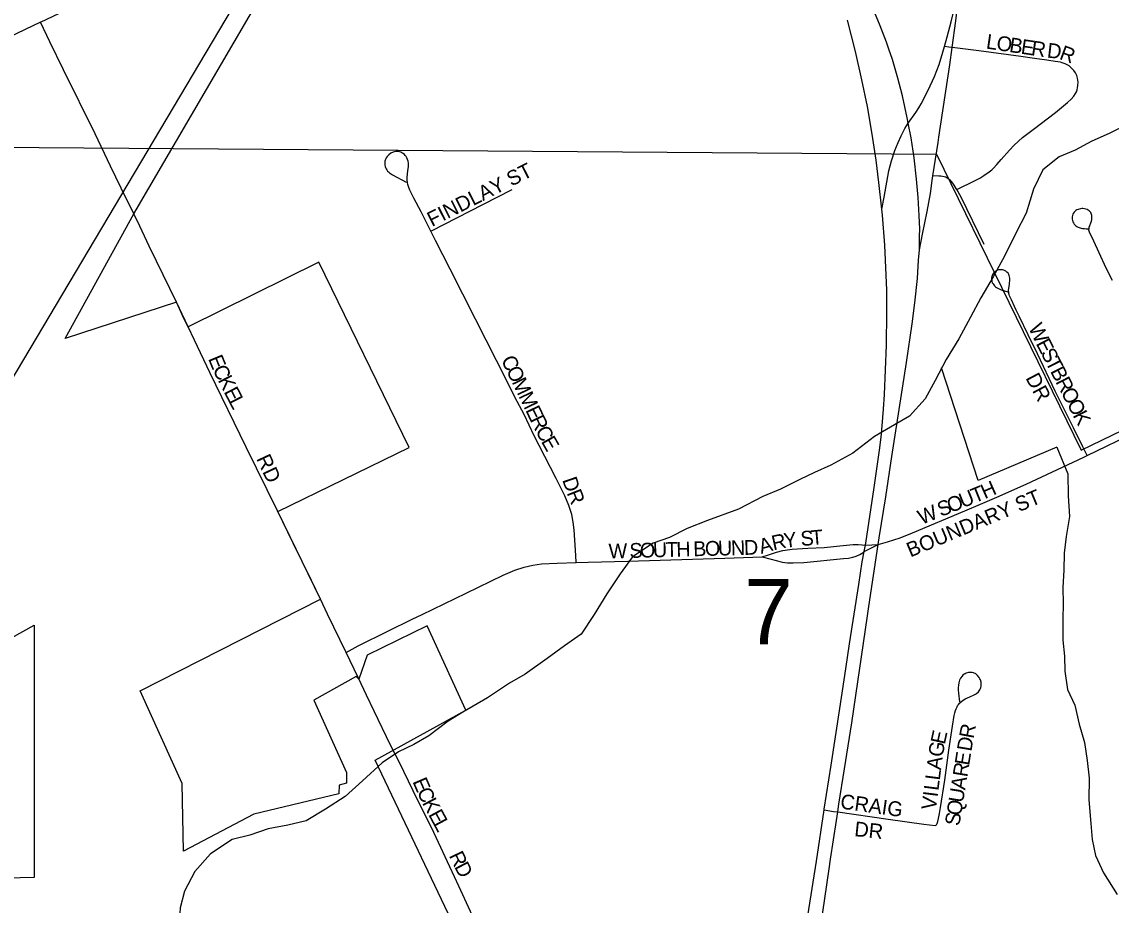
# Model space of a CAD drawing. Extents: x 1443599 to 1910620, y 1028088 to 1361369.
# Drawn here: x 1654820 to 1658503, y 1290572 to 1293560 of the extents above; entities that cross this region are included whole.
import ezdxf

# ---------------------------------------------------------------- set-up
doc = ezdxf.new("R2010")
doc.units = 0
for name, color, linetype in [('GM_X_City_Street', 7, 'Continuous'), ('GM_X_City_Street_Text', 7, 'Continuous'), ('GM_X_Corporation', 7, 'Continuous'), ('GM_X_Minor_River', 7, 'Continuous'), ('GM_X_Rail_Line', 7, 'Continuous'), ('GM_X_Section', 7, 'Continuous'), ('GM_X_Section_Text', 7, 'Continuous'), ('GM_X_State_Route', 7, 'Continuous'), ('GM_X_Township_Road', 7, 'Continuous')]:
    doc.layers.add(name, color=color, linetype=linetype)

msp = doc.modelspace()

# ---------------------------------------------------------------- linework, layer by layer
at = {"layer": 'GM_X_City_Street'}
for points in [[(1654883.9, 1293558.4), (1655036.3, 1293630.4), (1655251.7, 1293731.9), (1655368.5, 1293787.8), (1655534.9, 1293867.6), (1655672, 1293934.8), (1655742.5, 1293967.7), (1655816.9, 1294001.6)], [(1657939.2, 1293476.1), (1657948.8, 1293508.9), (1657961.8, 1293559.9), (1657970.9, 1293596.5), (1657985.3, 1293656)], [(1657965.5, 1293472.6), (1657978, 1293562.7), (1657981.4, 1293590.6), (1657984.1, 1293616.5), (1657985, 1293635.5), (1657985.3, 1293656)], [(1654883.9, 1293558.4), (1654777.8, 1293507.2), (1654633.1, 1293437.2)], [(1655199.3, 1292910.6), (1655156.3, 1292996.9), (1655120.6, 1293071.7), (1655068.8, 1293180.1), (1654961.3, 1293397.3), (1654915.5, 1293491.9), (1654883.9, 1293558.4)], [(1657816.9, 1293217), (1657842.1, 1293252.5), (1657852.3, 1293268.2), (1657860.6, 1293282), (1657884.1, 1293327.8), (1657905, 1293374.2), (1657920.7, 1293414.7), (1657933.7, 1293457.2), (1657939.2, 1293476.1)], [(1657920.1, 1293169.2), (1657957.3, 1293413.4), (1657965.5, 1293472.6)], [(1657965.5, 1293472.6), (1657954, 1293474.2), (1657939.2, 1293476.1)], [(1657980.4, 1292992.9), (1658042.9, 1293022.5), (1658059, 1293031.3), (1658072.7, 1293039.6), (1658090.5, 1293052.2), (1658098.7, 1293058.4), (1658105.4, 1293064.7), (1658116.6, 1293076.7), (1658131.3, 1293093.7), (1658158.5, 1293125.7), (1658174.4, 1293142.2), (1658202.6, 1293167.7), (1658238.4, 1293194.8), (1658314.1, 1293252.9), (1658354.8, 1293286.3), (1658367, 1293297.4), (1658376.1, 1293308.1), (1658381.7, 1293316.7), (1658385.2, 1293322.8), (1658387.8, 1293329.9), (1658389.3, 1293336.5), (1658390.3, 1293343.6), (1658390.7, 1293355.6), (1658390.3, 1293362.4), (1658389.3, 1293369), (1658386.3, 1293377.9), (1658381.9, 1293386.6), (1658376.3, 1293394.6), (1658369, 1293402.9), (1658360.3, 1293410.1), (1658354.3, 1293414.1), (1658346.7, 1293417.6), (1658337.5, 1293421.2), (1658330.9, 1293422.7), (1658313.7, 1293425.7), (1658285.3, 1293429.8), (1658243.1, 1293435.6), (1658197.5, 1293441.9), (1658054.9, 1293461), (1657965.5, 1293472.6)], [(1657727.6, 1292925.6), (1657734.9, 1292966.8), (1657751.5, 1293055.1), (1657760, 1293089.8), (1657771.1, 1293124.4), (1657782.2, 1293151.2), (1657792.6, 1293174.1), (1657805.7, 1293198.3), (1657816.9, 1293217)], [(1657900.3, 1293038.4), (1657917.5, 1293151.9), (1657920.1, 1293169.2)], [(1656203.3, 1292851.1), (1656169.9, 1292916.5), (1656145.6, 1292963.2), (1656132.4, 1292990.1), (1656127.7, 1293002.7), (1656125.8, 1293009.2), (1656124.3, 1293015.9), (1656123.4, 1293024.3), (1656123.3, 1293032.9), (1656125.6, 1293056.7), (1656127.1, 1293069.5), (1656127.1, 1293081.9), (1656126, 1293088.1), (1656124.5, 1293093.6), (1656122.2, 1293099.4), (1656119.2, 1293104.1), (1656116.4, 1293107.6), (1656113.5, 1293110.6), (1656109.1, 1293114.3), (1656104.7, 1293116.8), (1656101.3, 1293118.2), (1656097.4, 1293119.4), (1656093, 1293120.4), (1656089.5, 1293120.8), (1656084.5, 1293120.7), (1656080, 1293120.2), (1656075.9, 1293119), (1656068, 1293115.3), (1656061, 1293110.1), (1656055.1, 1293103.5), (1656052.5, 1293099.4), (1656050.6, 1293095.8), (1656049.1, 1293091.9), (1656048, 1293087.7), (1656047.3, 1293083.3), (1656047.3, 1293078.9), (1656047.9, 1293074.3), (1656048.7, 1293070.4), (1656049.9, 1293066.3), (1656051.7, 1293062.4), (1656053.9, 1293058.8), (1656056.9, 1293054.9), (1656059.8, 1293051.7), (1656063.4, 1293048.3), (1656073.9, 1293041.6), (1656120.2, 1293016.7)], [(1657854.2, 1292787.9), (1657865, 1292841.9), (1657880.2, 1292918.1), (1657891.4, 1292978.7), (1657898, 1293023.1), (1657900.3, 1293038.4)], [(1657980.4, 1292992.9), (1657978.5, 1292996.3), (1657971.8, 1293007.2), (1657966.9, 1293014.1), (1657962.8, 1293019), (1657958.3, 1293023.7), (1657953.7, 1293027.6), (1657948.3, 1293031.2), (1657943.2, 1293033.7), (1657938.3, 1293035.4), (1657932.4, 1293036.8), (1657926.3, 1293037.4), (1657920.2, 1293037.6), (1657900.3, 1293038.4)], [(1656203.3, 1292851.1), (1656249.7, 1292875.1), (1656378.4, 1292941.5), (1656478.3, 1292992)], [(1658073.8, 1292807), (1657995.2, 1292966), (1657980.4, 1292992.9)], [(1658506.7, 1292684.4), (1658485.8, 1292726.9), (1658462, 1292778), (1658443.6, 1292817.7), (1658429, 1292847.7), (1658427.9, 1292851.4), (1658427.5, 1292855.4), (1658427.7, 1292860.9), (1658428.4, 1292864.8), (1658435.6, 1292885.1), (1658436.9, 1292890.7), (1658437.5, 1292896.2), (1658437.5, 1292900.5), (1658437.2, 1292904.7), (1658436.2, 1292908.4), (1658435.2, 1292911.1), (1658433.4, 1292914.7), (1658431, 1292917.7), (1658428.2, 1292920.4), (1658424.5, 1292922.8), (1658421, 1292924.5), (1658416.5, 1292926.1), (1658412.5, 1292927.2), (1658407.3, 1292927.7), (1658403.7, 1292927.7), (1658399, 1292927.1), (1658390.6, 1292924.8), (1658386.5, 1292923.2), (1658382.8, 1292921), (1658379.5, 1292918.3), (1658377, 1292915.5), (1658374.5, 1292911.8), (1658373, 1292909.1), (1658371.6, 1292904.5), (1658370.7, 1292900.3), (1658370.5, 1292895.6), (1658370.7, 1292891.7), (1658371.6, 1292887.1), (1658372.9, 1292883), (1658374.8, 1292879.3), (1658377.4, 1292875.5), (1658380.1, 1292872.6), (1658383.4, 1292869.5), (1658386.9, 1292867.3), (1658390.5, 1292865.3), (1658393.9, 1292864), (1658397.4, 1292862.7), (1658400.7, 1292861.8), (1658405.5, 1292861), (1658411.9, 1292860.2), (1658418.4, 1292859.7), (1658422.2, 1292859.5), (1658425.2, 1292859.8)], [(1655343.1, 1292611), (1655275.3, 1292750.2), (1655250.8, 1292801.2), (1655219.3, 1292868.3), (1655199.3, 1292910.6)], [(1656694.7, 1291731.1), (1656693, 1291755.1), (1656687.1, 1291842), (1656684.2, 1291867.7), (1656679.3, 1291893.1), (1656669.8, 1291923.8), (1656656.1, 1291956.6), (1656627.1, 1292015.3), (1656569.1, 1292127), (1656552.3, 1292159.2), (1656518, 1292231.9), (1656487.2, 1292290.6), (1656461.3, 1292343.1), (1656354.5, 1292553.6), (1656268.2, 1292723.4), (1656219.3, 1292820), (1656203.3, 1292851.1)], [(1658421.3, 1292093.3), (1658407.1, 1292122), (1658375, 1292186.6), (1658313.8, 1292310.3), (1658253.9, 1292436.4), (1658222.2, 1292501.2), (1658191.6, 1292563.9), (1658181.6, 1292584.1), (1658175.3, 1292597), (1658165.2, 1292619.4), (1658159, 1292633.1), (1658157.3, 1292637.2), (1658156.7, 1292640.5), (1658156.2, 1292645.7), (1658156.1, 1292651.2), (1658158.6, 1292672), (1658160.2, 1292688), (1658160.1, 1292692.5), (1658159.5, 1292696.7), (1658158.3, 1292701.7), (1658156.6, 1292705.3), (1658154, 1292709), (1658150.5, 1292713.3), (1658146.9, 1292715.9), (1658143.8, 1292717.5), (1658139.8, 1292719.4), (1658135.3, 1292720.6), (1658130.9, 1292720.8), (1658126.6, 1292720.8), (1658123.1, 1292720.3), (1658118.3, 1292719.2), (1658114.9, 1292717.2), (1658111.3, 1292714.9), (1658108.1, 1292712.3), (1658104.9, 1292709.3), (1658102.5, 1292705.7), (1658100.7, 1292701.9), (1658099.5, 1292698.1), (1658098.5, 1292693.4), (1658098.6, 1292689.3), (1658098.8, 1292685.6), (1658099.8, 1292681), (1658100.9, 1292677.4), (1658103.4, 1292673.2), (1658105.6, 1292669.6), (1658108.7, 1292666.2), (1658111.7, 1292663.2), (1658115.4, 1292660.6), (1658121.3, 1292657.5), (1658131.1, 1292653.5), (1658153.1, 1292646.9)], [(1655382.3, 1292528.6), (1655369.8, 1292554.4), (1655343.1, 1292611)], [(1655684.7, 1291906.4), (1655579, 1292121.7), (1655456.5, 1292374.1), (1655404.7, 1292483.1), (1655382.3, 1292528.6)], [(1658421.3, 1292093.3), (1658588.9, 1292174.4), (1658720.1, 1292237.5)], [(1657715.2, 1291791.7), (1657746.7, 1291800.6), (1657789.2, 1291815), (1657830.7, 1291831.2), (1658007.9, 1291906.1), (1658053.2, 1291925.3), (1658116.1, 1291952.5), (1658215.5, 1291996.6), (1658409.9, 1292087.8), (1658421.3, 1292093.3)], [(1655829.7, 1291607.2), (1655799.3, 1291670.7), (1655737.9, 1291796.6), (1655684.7, 1291906.4)], [(1657323, 1291750.5), (1657344.7, 1291757.5), (1657371.3, 1291765.9), (1657392.9, 1291772.2), (1657424.4, 1291776.4), (1657477.4, 1291779.2), (1657532.9, 1291782.1), (1657585.1, 1291787.3), (1657630.2, 1291791.8), (1657647.9, 1291792.3), (1657661, 1291791.2), (1657672, 1291789.6)], [(1657668.1, 1291768), (1657715.2, 1291791.7)], [(1657672, 1291789.6), (1657715.2, 1291791.7)], [(1656694.7, 1291731.1), (1656734.8, 1291732.3), (1656869.3, 1291735.4), (1657197.2, 1291746.4), (1657323, 1291750.5)], [(1657323, 1291750.5), (1657374.8, 1291736.9), (1657390.1, 1291732.8), (1657409.1, 1291730.4), (1657428.3, 1291729.7), (1657463.9, 1291731.7), (1657598, 1291744.4), (1657614.6, 1291746.3), (1657629.2, 1291749.1), (1657640.2, 1291753), (1657653.1, 1291758.5), (1657664.6, 1291765.4), (1657668.1, 1291768)], [(1655916.7, 1291427), (1655957.6, 1291449.2), (1656057.9, 1291499.3), (1656140.4, 1291539.3), (1656174.3, 1291555.6), (1656323, 1291627.9), (1656447.1, 1291688.1), (1656486.7, 1291705), (1656518.2, 1291715.5), (1656547.4, 1291722.3), (1656577, 1291726.5), (1656629.8, 1291729.2), (1656694.7, 1291731.1)], [(1655916.7, 1291427), (1655853.8, 1291556.9), (1655829.7, 1291607.2)], [(1656067.2, 1291113.5), (1656011.2, 1291229.1), (1655985.6, 1291282.1), (1655958.3, 1291340.1)], [(1657907.5, 1290841.7), (1657911.7, 1290844.6), (1657914.5, 1290849), (1657916.8, 1290855.9), (1657918.9, 1290865.6), (1657922.4, 1290883), (1657925.5, 1290902.4), (1657940.3, 1290995.5), (1657953.8, 1291096.6), (1657966.2, 1291177.8), (1657971.9, 1291214), (1657974, 1291223), (1657976.4, 1291230.5), (1657978.9, 1291237), (1657982, 1291243.2), (1657984.8, 1291248.4), (1657987.7, 1291252), (1657990.5, 1291255.8), (1657997.3, 1291262.3), (1658009.6, 1291270.4), (1658024.6, 1291277.3), (1658039.6, 1291283.5), (1658044.4, 1291286.3), (1658047.4, 1291288.2), (1658053.9, 1291293.9), (1658059.2, 1291300.9), (1658061.2, 1291305.1), (1658062.4, 1291308.8), (1658063.4, 1291313.1), (1658063.7, 1291317.4), (1658063.7, 1291321.9), (1658063.2, 1291326.1), (1658060.8, 1291334.5), (1658059.2, 1291338.4), (1658056.7, 1291342.5), (1658051.3, 1291349.5), (1658047.8, 1291352.7), (1658044.7, 1291355), (1658037, 1291358.3), (1658032.6, 1291359.2), (1658028.4, 1291359.5), (1658020, 1291358.9), (1658013, 1291356.8), (1658009, 1291355.2), (1658005.3, 1291353.2), (1658001.6, 1291350.1), (1657998.5, 1291346.7), (1657993.8, 1291340.6), (1657990.3, 1291333.5), (1657988.8, 1291328.4), (1657987.7, 1291323.9), (1657986.5, 1291316.8), (1657985.7, 1291307.7), (1657985.6, 1291301.2), (1657986.7, 1291289.9), (1657990.3, 1291260.1)], [(1656378.3, 1290458.9), (1656360.1, 1290500.7), (1656337.2, 1290551), (1656298.2, 1290636.8), (1656283.6, 1290668.8), (1656204.9, 1290835.7), (1656159.3, 1290926.9), (1656095.9, 1291057), (1656067.2, 1291113.5)], [(1657532.5, 1290894.4), (1657563.9, 1290889.8), (1657578.5, 1290887.7)], [(1657578.5, 1290887.7), (1657749.4, 1290863), (1657869, 1290846.7), (1657907.5, 1290841.7)]]:
    msp.add_lwpolyline(points, dxfattribs=at)
at = {"layer": 'GM_X_Corporation'}
for points in [[(1656329.8, 1290402.9), (1656014.8, 1291063.3), (1656321.4, 1291232), (1656190.3, 1291516.8), (1655987.8, 1291418.4), (1655959.9, 1291336.8), (1655950.3, 1291345.4), (1655807.5, 1291265.8), (1655918.4, 1291021.6), (1655917.9, 1290985.6), (1655892.9, 1290978.8), (1655892.5, 1290948.7), (1655604.5, 1290879.9), (1655367.3, 1290754.7), (1655362.1, 1290984.1), (1655220.6, 1291297.2), (1655829.7, 1291607.2), (1655685.4, 1291903.8), (1656129.9, 1292119.6), (1655824.1, 1292746.4), (1655382.3, 1292528.6), (1655343.1, 1292611), (1654967.1, 1292488.5), (1655199.3, 1292910.6), (1656275.4, 1294753.4)], [(1654564.5, 1291354.1), (1654862, 1291519.2), (1654862.4, 1290665.6), (1654673.3, 1290662.2)]]:
    msp.add_lwpolyline(points, dxfattribs=at)
at = {"layer": 'GM_X_Minor_River'}
for points in [[(1658552, 1293210.5), (1658495.5, 1293181.4), (1658437.2, 1293156.4), (1658380.7, 1293125.4), (1658326.4, 1293102.4), (1658271.7, 1293059.3), (1658240.6, 1292993.7), (1658215.1, 1292912), (1658179.9, 1292844.5), (1658142.5, 1292767), (1658103.3, 1292697.6), (1658062.1, 1292626.2), (1658026.9, 1292560.6), (1657987.6, 1292487.2), (1657944.4, 1292417.8), (1657907.2, 1292346.4), (1657874.1, 1292284.8), (1657821.1, 1292225.7), (1657770.7, 1292196.5), (1657702.1, 1292157.7), (1657629.2, 1292100.9), (1657554.6, 1292060.2), (1657500.2, 1292035.2), (1657449.9, 1292012.1), (1657385.4, 1291979.2), (1657325.1, 1291954.2), (1657242.5, 1291911.7), (1657138, 1291873.5), (1657069.7, 1291846.7), (1657009.2, 1291815.8), (1656955, 1291796.8), (1656884.3, 1291750), (1656843.3, 1291692.6), (1656798.1, 1291625.3), (1656754.9, 1291555.9), (1656711.7, 1291488.6), (1656655.1, 1291449.5), (1656596.5, 1291406.5), (1656521.6, 1291353.8), (1656469.2, 1291322.7), (1656394.4, 1291273.9), (1656311.7, 1291225.4), (1656261.2, 1291194.2), (1656196.4, 1291145.3), (1656146, 1291116.2), (1656093.6, 1291091.1), (1656039.1, 1291054), (1655972.1, 1290993.1), (1655913.2, 1290940.1), (1655846.6, 1290897.2)], [(1658318.5, 1292121.7), (1658052.5, 1292008.9), (1657929.5, 1292389.2)], [(1658318.5, 1292121.7), (1658356.3, 1292031.3), (1658356.9, 1291957.1), (1658361.5, 1291886.8), (1658350.3, 1291818.9), (1658343.2, 1291762.9), (1658342.1, 1291704.8), (1658339.1, 1291646.7), (1658340, 1291592.5), (1658339, 1291538.4), (1658339.7, 1291468.2), (1658344.7, 1291414), (1658345.7, 1291363.9), (1658354.5, 1291301.6), (1658379.5, 1291249), (1658394.3, 1291184.6), (1658413, 1291122.1), (1658421.9, 1291061.8), (1658428.7, 1291001.5), (1658427.4, 1290929.3), (1658433.9, 1290849), (1658438.8, 1290794.8), (1658449.8, 1290740.5), (1658476.6, 1290681.8), (1658523.1, 1290608.8)], [(1655846.6, 1290897.2), (1655782, 1290858.3), (1655719.8, 1290843.4), (1655653.7, 1290830.6), (1655591.5, 1290809.8), (1655531.3, 1290794.8), (1655458.6, 1290746.1), (1655405.6, 1290686.9), (1655370.4, 1290619.4), (1655355.4, 1290563.6), (1655352.7, 1290509.3), (1655352.7, 1290454), (1655355.3, 1290345.1)]]:
    msp.add_lwpolyline(points, dxfattribs=at)
at = {"layer": 'GM_X_Rail_Line'}
msp.add_lwpolyline([(1628023.8, 1247385.4), (1629401.8, 1249687.9), (1632328.1, 1254610.4), (1636988.2, 1262473.3), (1640103.6, 1267682.6), (1644118.4, 1274411.1), (1645799.9, 1277195.1), (1647368.1, 1279857.7), (1650565.7, 1285234.3), (1651910.4, 1287492.2), (1654330.5, 1291580.9), (1655751.8, 1293975.8)], dxfattribs=at)
at = {"layer": 'GM_X_Section'}
msp.add_lwpolyline([(1654726.5, 1293135.7), (1657912, 1293111.8), (1658401, 1292110.9), (1660038.3, 1292903.7), (1659972.3, 1290315.2), (1654653.2, 1290449.2)], close=True, dxfattribs=at)
at = {"layer": 'GM_X_State_Route'}
for points in [[(1657751.3, 1293466.8), (1657743.4, 1293490.8), (1657722.3, 1293545.8), (1657685.7, 1293633.5), (1657644.8, 1293723), (1657578.2, 1293862.7), (1657530.3, 1293963.1), (1657468.4, 1294089.9), (1657433.9, 1294159.3), (1657425.1, 1294177.2), (1657419.1, 1294186.5), (1657413.8, 1294191.6), (1657409.4, 1294196.1), (1657404.2, 1294199.8), (1657391.5, 1294208)], [(1657466.3, 1290465.5), (1657506.4, 1290721.9), (1657532.5, 1290894.4), (1657532.9, 1290897.3), (1657556.6, 1291046.4), (1657585.7, 1291238.1), (1657605.3, 1291371.3), (1657618.4, 1291455.7), (1657649.8, 1291656.9), (1657661.4, 1291733.1), (1657668.1, 1291768), (1657670.4, 1291780.1), (1657672, 1291789.6), (1657676.7, 1291818.9), (1657701.9, 1291985), (1657719.7, 1292110.7), (1657724.9, 1292154.6), (1657728.6, 1292193.2), (1657733, 1292249.8), (1657736, 1292299.6), (1657743.4, 1292466.2), (1657744.8, 1292577), (1657744, 1292652.2), (1657737.3, 1292803.9), (1657729.8, 1292905.1), (1657727.6, 1292925.6), (1657717.8, 1293015.9), (1657707.8, 1293091.2), (1657694.9, 1293179.1), (1657678.5, 1293273.1), (1657660.1, 1293363.3), (1657638.1, 1293459.5), (1657611, 1293564.5)], [(1657855.2, 1292835.2), (1657855.6, 1292858.1), (1657853.3, 1292904.6), (1657849.7, 1292965.9), (1657844.7, 1293027.9), (1657836.5, 1293099.5), (1657826.2, 1293167.5), (1657816.9, 1293217), (1657813.4, 1293235.1), (1657797.2, 1293308.7), (1657781.7, 1293369), (1657763, 1293431.7), (1657751.3, 1293466.8)], [(1657684, 1291582.6), (1657715.2, 1291791.7), (1657718.7, 1291814.3), (1657740.9, 1291953.6), (1657761.5, 1292090), (1657811.2, 1292408), (1657830.2, 1292537.9), (1657839.4, 1292609.5), (1657847.7, 1292691), (1657851.7, 1292753.1), (1657854.2, 1292787.9), (1657854.5, 1292793.1), (1657855.2, 1292835.2)], [(1657549.4, 1290695), (1657554.3, 1290728), (1657573.7, 1290859.2), (1657578.5, 1290887.7), (1657582.6, 1290913.7), (1657601.1, 1291033.8), (1657625.7, 1291188.9), (1657679.2, 1291550.5), (1657684, 1291582.6)], [(1657425.4, 1289875.2), (1657436.8, 1289950.8), (1657469.6, 1290158.1), (1657500.8, 1290365.5), (1657514.1, 1290455.2), (1657520.1, 1290495.3), (1657549.4, 1290695)]]:
    msp.add_lwpolyline(points, dxfattribs=at)
at = {"layer": 'GM_X_Township_Road'}
msp.add_lwpolyline([(1655958.3, 1291340.1), (1655944, 1291370.8), (1655916.7, 1291427)], dxfattribs=at)

# ---------------------------------------------------------------- texts
at = {"layer": 'GM_X_City_Street_Text'}
for s, rotation, p in [('L', 351.6111, (1658077.8, 1293469.3)), ('O', 351.5979, (1658112.7, 1293464.2)), ('B', 351.5917, (1658156.2, 1293457.7)), ('E', 351.6056, (1658195.4, 1293451.9)), ('R', 351.6265, (1658230.2, 1293446.8)), ('D', 353.2998, (1658284, 1293438.9)), ('R', 339.7907, (1658324.7, 1293434.5)), ('FINDLAY ST', 26.8794, (1656206.7, 1292865.6)), ('W', 295.1591, (1658221.9, 1292525.6)), ('E', 297.0781, (1658247, 1292472.2)), ('E', 292.3341, (1655449.6, 1292420.6)), ('S', 297.2061, (1658263.1, 1292440.7)), ('C', 295.5728, (1655464.3, 1292385.2)), ('C', 295.7829, (1656439.3, 1292416.9)), ('T', 297.1759, (1658279.2, 1292409.4)), ('K', 297.2497, (1655482, 1292348)), ('O', 295.7995, (1656456.5, 1292381.2)), ('DR', 297.8914, (1658211.9, 1292355.4)), ('B', 297.1923, (1658295.3, 1292378.1)), ('R', 297.1923, (1658313.4, 1292342.8)), ('E', 297.3245, (1655502.2, 1292308.8)), ('M', 295.775, (1656475.7, 1292341.6)), ('L', 297.2737, (1655518.4, 1292277.6)), ('M', 295.7973, (1656498.6, 1292294.1)), ('O', 297.1994, (1658331.5, 1292307.6)), ('E', 295.7829, (1656521.6, 1292246.5)), ('O', 297.1906, (1658351.6, 1292268.5)), ('R', 295.8008, (1656536.9, 1292214.8)), ('K', 297.1994, (1658371.7, 1292229.3)), ('C', 297.9569, (1656555.1, 1292177.3)), ('E', 299.6616, (1656574.4, 1292140.9)), ('RD', 295.2073, (1655612.1, 1292082.4)), ('D', 288.9394, (1656646.6, 1292010.8)), ('T', 22.0723, (1658041.1, 1291931.1)), ('H', 23.8358, (1658075.3, 1291945)), ('R', 291.5444, (1656661.7, 1291966.9)), ('BOUNDARY ST', 22.6679, (1657824, 1291748)), ('O', 22.0729, (1657959.6, 1291898)), ('U', 22.0729, (1658000.4, 1291914.6)), ('W', 22.0793, (1657861.7, 1291858.3)), ('S', 22.0723, (1657927, 1291884.8)), ('D', 1.5255, (1657262, 1291756.8)), ('A', 15.8494, (1657319.4, 1291760)), ('R', 12.5815, (1657361, 1291771.8)), ('Y', 6.9244, (1657398.4, 1291780.3)), ('S', 4.982, (1657454.8, 1291786.7)), ('T', 4.9944, (1657489.9, 1291789.7)), ('W', 1.53, (1656804.6, 1291744.6)), ('S', 1.5009, (1656875, 1291746.5)), ('O', 1.5255, (1656910.2, 1291747.4)), ('U', 1.5255, (1656954.1, 1291748.6)), ('T', 1.5031, (1656998.1, 1291749.8)), ('H', 1.5255, (1657033.3, 1291750.7)), ('B', 1.5256, (1657090.5, 1291752.2)), ('O', 1.5255, (1657130.1, 1291753.3)), ('U', 1.508, (1657174, 1291754.5)), ('N', 1.5255, (1657218.1, 1291755.6)), ('R', 79.2998, (1658037.2, 1291133.6)), ('E', 77.6934, (1657940.2, 1291113.8)), ('G', 80.4478, (1657933, 1291071)), ('D', 80.6024, (1658030.1, 1291090.5)), ('A', 82.6581, (1657927.5, 1291027.9)), ('E', 80.7802, (1658022.4, 1291042.8)), ('R', 80.8052, (1658016, 1291003.7)), ('E', 293.3134, (1656140.3, 1290990.9)), ('L', 82.6852, (1657923, 1290992.9)), ('A', 80.7861, (1658009, 1290960.3)), ('C', 294.7966, (1656154.8, 1290957.3)), ('L', 82.6955, (1657918.5, 1290958)), ('U', 80.782, (1658001.9, 1290916.8)), ('K', 297.8445, (1656172.7, 1290918.7)), ('CRAIG', 352.0557, (1657584.9, 1290899.7)), ('V', 82.6798, (1657910.1, 1290892.5)), ('I', 82.6364, (1657915.7, 1290936.2)), ('Q', 80.7958, (1657994.9, 1290873.4)), ('E', 298.1989, (1656193.4, 1290879.5)), ('L', 298.1657, (1656210, 1290848.5)), ('DR', 353.9832, (1657632.9, 1290806.3)), ('S', 80.7802, (1657989.3, 1290838.6)), ('R', 295.3162, (1656263.4, 1290740.3)), ('D', 297.4652, (1656281.2, 1290702.7))]:
    msp.add_text(s, height=50, rotation=rotation, dxfattribs=at).set_placement(p)
at = {"layer": 'GM_X_Section_Text'}
msp.add_text('7', height=221, rotation=0, dxfattribs=at).set_placement((1657262.4, 1291454.5))

doc.saveas('drawing.dxf')
